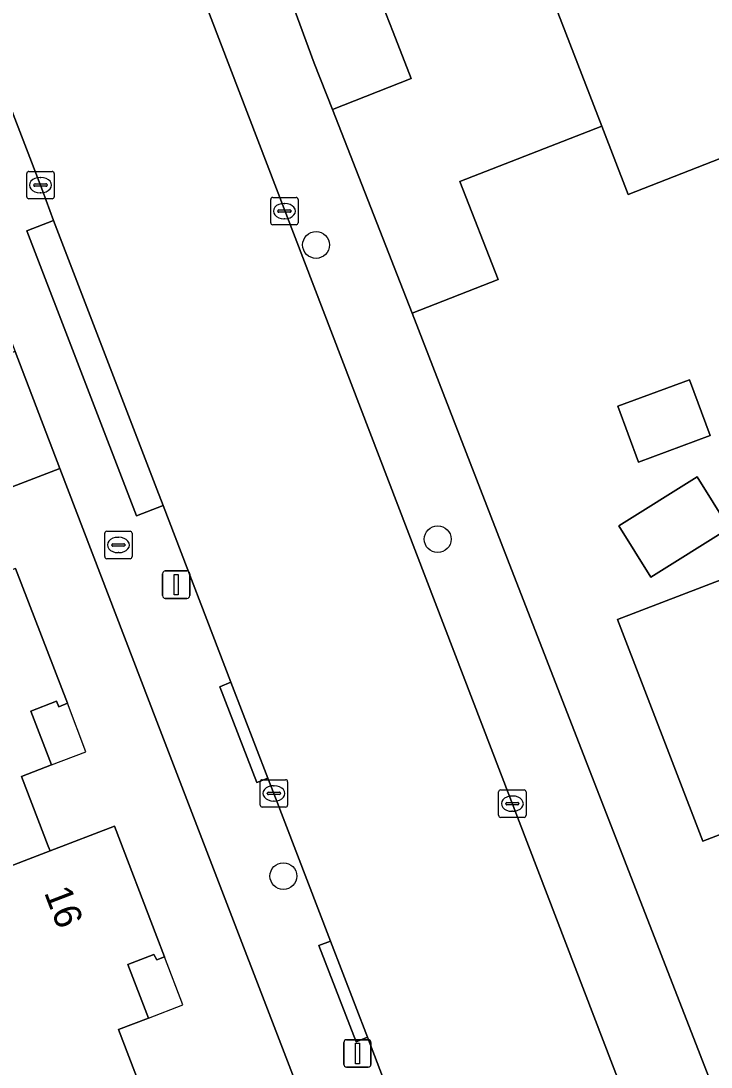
# Model space of a CAD drawing. Extents: x 159262 to 160143, y 383399 to 384319.
# Drawn here: x 159495.03 to 159520.25, y 383674.12 to 383712.34 of the extents above; entities that cross this region are included whole.
import ezdxf

# ---------------------------------------------------------------- set-up
doc = ezdxf.new("R2010")
doc.units = 0
for name, color, linetype in [('IMGEO_Boom', 7, 'Continuous'), ('IMGEO_Brandkraan', 7, 'Continuous'), ('IMGEO_Erf', 7, 'Continuous'), ('IMGEO_Kolk', 7, 'Continuous'), ('IMGEO_Lichtmast', 7, 'Continuous'), ('IMGEO_Muur', 7, 'Continuous'), ('IMGEO_Pand', 7, 'Continuous'), ('IMGEO_Pand_nummerreeks', 7, 'Continuous'), ('IMGEO_Pand_overbouw', 7, 'Continuous'), ('IMGEO_Rijbaan_lokaal_gesloten', 7, 'Continuous'), ('IMGEO_Rijbaan_lokaal_open', 7, 'Continuous'), ('IMGEO_Voetpad_open', 7, 'Continuous')]:
    doc.layers.add(name, color=color, linetype=linetype)

msp = doc.modelspace()

# ---------------------------------------------------------------- linework, layer by layer
at = {"layer": 'IMGEO_Boom'}
for centre in [(159505.813, 383704.152), (159510.257, 383693.404), (159504.618, 383681.096)]:
    msp.add_circle(centre, 0.489, dxfattribs=at)
at = {"layer": 'IMGEO_Brandkraan'}
for p, q in [((159498.091, 383692.766), (159498.091, 383693.618)), ((159498.166, 383693.692), (159499.018, 383693.692)), ((159498.579, 383693.472), (159498.604, 383693.472)), ((159499.092, 383693.618), (159499.092, 383692.766)), ((159498.35, 383693.186), (159498.35, 383693.198)), ((159498.788, 383693.149), (159498.39, 383693.149)), ((159498.393, 383693.235), (159498.791, 383693.235)), ((159498.834, 383693.198), (159498.834, 383693.186)), ((159499.018, 383692.692), (159498.166, 383692.692)), ((159498.602, 383692.912), (159498.577, 383692.912))]:
    msp.add_line(p, q, dxfattribs=at)
for points in [[(159498.091, 383692.766), (159498.091, 383693.618)], [(159498.166, 383693.692), (159499.018, 383693.692)], [(159499.092, 383693.618), (159499.092, 383692.766)], [(159499.018, 383692.692), (159498.166, 383692.692)]]:
    msp.add_lwpolyline(points, dxfattribs=at)
for centre, radius, start, end in [((159498.168, 383693.616), 0.0765, 91.552, 178.448), ((159498.168, 383693.616), 0.0765, 91.552, 178.448), ((159499.016, 383693.616), 0.0765, 1.552, 88.448), ((159499.016, 383693.616), 0.0765, 1.552, 88.448), ((159498.39, 383693.195), 0.0403, 85.8775, 175.7526), ((159498.387, 383693.185), 0.0366, 178.938, 274.7102), ((159498.791, 383693.192), 0.043, 264.8664, 352.4533), ((159498.795, 383693.197), 0.0386, 1.7309, 96.639), ((159498.168, 383692.768), 0.0765, 181.552, 268.448), ((159498.168, 383692.768), 0.0765, 181.552, 268.448), ((159499.016, 383692.768), 0.0765, 271.552, 358.448), ((159499.016, 383692.768), 0.0765, 271.552, 358.448)]:
    msp.add_arc(centre, radius, start, end, dxfattribs=at)
for centre, major_axis, ratio, start_param, end_param in [((159498.578, 383693.192), (-0.387, 0.002), 0.722429, 4.712389, 7.853982), ((159498.603, 383693.192), (-0.39, 0.002), 0.717154, 1.570796, 4.712389)]:
    msp.add_ellipse(centre, major_axis=major_axis, ratio=ratio, start_param=start_param, end_param=end_param, dxfattribs=at)
at = {"layer": 'IMGEO_Erf'}
for points in [[(159503.698, 383716.375), (159505.749, 383710.795), (159506.408, 383709.106), (159509.288, 383710.232), (159508.628, 383711.92), (159507.557, 383714.661)], [(159524.222, 383708.733), (159517.215, 383705.993), (159516.251, 383708.492), (159511.066, 383706.465), (159512.465, 383702.887), (159509.321, 383701.658), (159512.811, 383692.674), (159522.704, 383667.239)], [(159513.499, 383651.634), (159500, 383686.749), (159496.449, 383695.986), (159490.681, 383693.764)], [(159521.85, 383683.108), (159519.945, 383682.378), (159516.825, 383690.471), (159530.358, 383695.654)], [(159494.834, 383692.339), (159496.726, 383687.408), (159496.416, 383687.284), (159496.331, 383687.485), (159495.39, 383687.127), (159496.146, 383685.159), (159495.054, 383684.741), (159496.029, 383682.196), (159496.097, 383682.017), (159498.452, 383682.919), (159500, 383678.876), (159500.277, 383678.153), (159500, 383678.042), (159499.882, 383678.23), (159498.941, 383677.872), (159499.696, 383675.913), (159498.598, 383675.488), (159499.565, 383672.949)]]:
    msp.add_lwpolyline(points, dxfattribs=at)
for points in [[(159517.597, 383696.214), (159516.838, 383698.259), (159519.456, 383699.231), (159520.215, 383697.186)], [(159518.042, 383692.016), (159516.871, 383693.893), (159519.733, 383695.678), (159520.904, 383693.801)]]:
    msp.add_lwpolyline(points, close=True, dxfattribs=at)
at = {"layer": 'IMGEO_Kolk'}
for p, q in [((159495.244, 383705.912), (159495.244, 383706.764)), ((159495.319, 383706.838), (159496.171, 383706.838)), ((159496.245, 383706.764), (159496.245, 383705.912)), ((159495.546, 383706.381), (159495.944, 383706.381)), ((159495.732, 383706.618), (159495.757, 383706.618)), ((159495.503, 383706.332), (159495.503, 383706.344)), ((159495.941, 383706.295), (159495.543, 383706.295)), ((159495.755, 383706.058), (159495.73, 383706.058)), ((159495.987, 383706.344), (159495.987, 383706.332)), ((159496.171, 383705.838), (159495.319, 383705.838)), ((159504.156, 383704.963), (159504.156, 383705.815)), ((159504.231, 383705.889), (159505.083, 383705.889)), ((159504.644, 383705.669), (159504.669, 383705.669)), ((159505.157, 383705.815), (159505.157, 383704.963)), ((159504.415, 383705.383), (159504.415, 383705.395)), ((159504.853, 383705.346), (159504.455, 383705.346)), ((159504.458, 383705.432), (159504.856, 383705.432)), ((159504.899, 383705.395), (159504.899, 383705.383)), ((159505.083, 383704.889), (159504.231, 383704.889)), ((159504.667, 383705.109), (159504.642, 383705.109)), ((159503.848, 383684.618), (159504.7, 383684.618)), ((159503.773, 383683.692), (159503.773, 383684.544)), ((159504.261, 383684.398), (159504.286, 383684.398)), ((159504.774, 383684.544), (159504.774, 383683.692)), ((159512.56, 383684.243), (159513.412, 383684.243)), ((159504.032, 383684.112), (159504.032, 383684.124)), ((159504.47, 383684.075), (159504.072, 383684.075)), ((159504.075, 383684.161), (159504.473, 383684.161)), ((159504.284, 383683.838), (159504.259, 383683.838)), ((159504.516, 383684.124), (159504.516, 383684.112)), ((159512.485, 383683.317), (159512.485, 383684.169)), ((159512.973, 383684.023), (159512.998, 383684.023)), ((159513.486, 383684.169), (159513.486, 383683.317)), ((159504.7, 383683.618), (159503.848, 383683.618)), ((159512.744, 383683.737), (159512.744, 383683.749)), ((159513.182, 383683.7), (159512.784, 383683.7)), ((159512.787, 383683.786), (159513.185, 383683.786)), ((159512.996, 383683.463), (159512.971, 383683.463)), ((159513.228, 383683.749), (159513.228, 383683.737)), ((159513.412, 383683.243), (159512.56, 383683.243))]:
    msp.add_line(p, q, dxfattribs=at)
for points in [[(159495.244, 383705.912), (159495.244, 383706.764)], [(159495.319, 383706.838), (159496.171, 383706.838)], [(159496.245, 383706.764), (159496.245, 383705.912)], [(159496.171, 383705.838), (159495.319, 383705.838)], [(159504.156, 383704.963), (159504.156, 383705.815)], [(159504.231, 383705.889), (159505.083, 383705.889)], [(159505.157, 383705.815), (159505.157, 383704.963)], [(159505.083, 383704.889), (159504.231, 383704.889)], [(159503.848, 383684.618), (159504.7, 383684.618)], [(159503.773, 383683.692), (159503.773, 383684.544)], [(159504.774, 383684.544), (159504.774, 383683.692)], [(159512.56, 383684.243), (159513.412, 383684.243)], [(159512.485, 383683.317), (159512.485, 383684.169)], [(159513.486, 383684.169), (159513.486, 383683.317)], [(159504.7, 383683.618), (159503.848, 383683.618)], [(159513.412, 383683.243), (159512.56, 383683.243)]]:
    msp.add_lwpolyline(points, dxfattribs=at)
for centre, radius, start, end in [((159495.321, 383706.762), 0.0765, 91.552, 178.448), ((159495.321, 383706.762), 0.0765, 91.552, 178.448), ((159496.169, 383706.762), 0.0765, 1.552, 88.448), ((159496.169, 383706.762), 0.0765, 1.552, 88.448), ((159495.543, 383706.341), 0.0403, 85.8775, 175.7526), ((159495.948, 383706.343), 0.0386, 1.7309, 96.639), ((159495.54, 383706.331), 0.0366, 178.938, 274.7102), ((159495.944, 383706.338), 0.043, 264.8664, 352.4533), ((159495.321, 383705.914), 0.0765, 181.552, 268.448), ((159495.321, 383705.914), 0.0765, 181.552, 268.448), ((159496.169, 383705.914), 0.0765, 271.552, 358.448), ((159496.169, 383705.914), 0.0765, 271.552, 358.448), ((159504.233, 383705.813), 0.0765, 91.552, 178.448), ((159504.233, 383705.813), 0.0765, 91.552, 178.448), ((159505.081, 383705.813), 0.0765, 1.552, 88.448), ((159505.081, 383705.813), 0.0765, 1.552, 88.448), ((159504.455, 383705.392), 0.0403, 85.8775, 175.7526), ((159504.452, 383705.382), 0.0366, 178.938, 274.7102), ((159504.856, 383705.389), 0.043, 264.8664, 352.4533), ((159504.86, 383705.394), 0.0386, 1.7309, 96.639), ((159504.233, 383704.965), 0.0765, 181.552, 268.448), ((159504.233, 383704.965), 0.0765, 181.552, 268.448), ((159505.081, 383704.965), 0.0765, 271.552, 358.448), ((159505.081, 383704.965), 0.0765, 271.552, 358.448), ((159503.85, 383684.542), 0.0765, 91.552, 178.448), ((159503.85, 383684.542), 0.0765, 91.552, 178.448), ((159504.698, 383684.542), 0.0765, 1.552, 88.448), ((159504.698, 383684.542), 0.0765, 1.552, 88.448), ((159512.562, 383684.167), 0.0765, 91.552, 178.448), ((159512.562, 383684.167), 0.0765, 91.552, 178.448), ((159513.41, 383684.167), 0.0765, 1.552, 88.448), ((159513.41, 383684.167), 0.0765, 1.552, 88.448), ((159504.072, 383684.121), 0.0403, 85.8775, 175.7526), ((159504.069, 383684.111), 0.0366, 178.938, 274.7102), ((159504.473, 383684.118), 0.043, 264.8664, 352.4533), ((159504.477, 383684.123), 0.0386, 1.7309, 96.639), ((159503.85, 383683.694), 0.0765, 181.552, 268.448), ((159503.85, 383683.694), 0.0765, 181.552, 268.448), ((159504.698, 383683.694), 0.0765, 271.552, 358.448), ((159504.698, 383683.694), 0.0765, 271.552, 358.448), ((159512.784, 383683.746), 0.0403, 85.8775, 175.7526), ((159512.781, 383683.736), 0.0366, 178.938, 274.7102), ((159513.185, 383683.743), 0.043, 264.8664, 352.4533), ((159513.189, 383683.748), 0.0386, 1.7309, 96.639), ((159512.562, 383683.319), 0.0765, 181.552, 268.448), ((159512.562, 383683.319), 0.0765, 181.552, 268.448), ((159513.41, 383683.319), 0.0765, 271.552, 358.448), ((159513.41, 383683.319), 0.0765, 271.552, 358.448)]:
    msp.add_arc(centre, radius, start, end, dxfattribs=at)
for centre, major_axis, ratio, start_param, end_param in [((159495.731, 383706.338), (-0.387, 0.002), 0.722429, 4.712389, 7.853982), ((159495.756, 383706.338), (-0.39, 0.002), 0.717154, 1.570796, 4.712389), ((159504.643, 383705.389), (-0.387, 0.002), 0.722429, 4.712389, 7.853982), ((159504.668, 383705.389), (-0.39, 0.002), 0.717154, 1.570796, 4.712389), ((159504.26, 383684.118), (-0.387, 0.002), 0.722429, 4.712389, 7.853982), ((159504.285, 383684.118), (-0.39, 0.002), 0.717154, 1.570796, 4.712389), ((159512.972, 383683.743), (-0.387, 0.002), 0.722429, 4.712389, 7.853982), ((159512.997, 383683.743), (-0.39, 0.002), 0.717154, 1.570796, 4.712389)]:
    msp.add_ellipse(centre, major_axis=major_axis, ratio=ratio, start_param=start_param, end_param=end_param, dxfattribs=at)
at = {"layer": 'IMGEO_Lichtmast'}
for p, q in [((159500.306, 383692.243), (159501.096, 383692.243)), ((159501.096, 383692.243), (159500.306, 383692.243)), ((159500.206, 383691.343), (159500.206, 383692.143)), ((159500.206, 383692.143), (159500.206, 383691.343)), ((159501.196, 383692.143), (159501.196, 383691.343)), ((159501.196, 383691.343), (159501.196, 383692.143)), ((159501.096, 383691.243), (159500.306, 383691.243)), ((159500.306, 383691.243), (159501.096, 383691.243)), ((159506.929, 383675.12), (159507.719, 383675.12)), ((159507.719, 383675.12), (159506.929, 383675.12)), ((159506.829, 383674.22), (159506.829, 383675.02)), ((159506.829, 383675.02), (159506.829, 383674.22)), ((159507.819, 383675.02), (159507.819, 383674.22)), ((159507.819, 383674.22), (159507.819, 383675.02)), ((159507.719, 383674.12), (159506.929, 383674.12)), ((159506.929, 383674.12), (159507.719, 383674.12))]:
    msp.add_line(p, q, dxfattribs=at)
for points in [[(159500.626, 383692.118), (159500.776, 383692.118), (159500.776, 383691.368), (159500.626, 383691.368), (159500.626, 383692.118)], [(159507.249, 383674.995), (159507.399, 383674.995), (159507.399, 383674.245), (159507.249, 383674.245), (159507.249, 383674.995)]]:
    msp.add_lwpolyline(points, dxfattribs=at)
for centre, start, end in [((159500.306, 383692.143), 90, 180), ((159500.306, 383692.143), 90, 180), ((159501.096, 383692.143), 0, 90), ((159501.096, 383692.143), 360, 90), ((159500.306, 383691.343), 180, 270), ((159500.306, 383691.343), 180, 270), ((159501.096, 383691.343), 270, 0), ((159501.096, 383691.343), 270, 0), ((159506.929, 383675.02), 90, 180), ((159506.929, 383675.02), 90, 180), ((159507.719, 383675.02), 0, 90), ((159507.719, 383675.02), 360, 90), ((159506.929, 383674.22), 180, 270), ((159506.929, 383674.22), 180, 270), ((159507.719, 383674.22), 270, 0), ((159507.719, 383674.22), 270, 0)]:
    msp.add_arc(centre, 0.1, start, end, dxfattribs=at)
at = {"layer": 'IMGEO_Muur'}
msp.add_lwpolyline([(159509.321, 383701.658), (159512.811, 383692.674)], dxfattribs=at)
at = {"layer": 'IMGEO_Pand'}
for points in [[(159518.46, 383718.924), (159513.045, 383716.807), (159516.251, 383708.492), (159517.215, 383705.993), (159524.222, 383708.733), (159525.708, 383706.019), (159523.576, 383704.852), (159526.229, 383700.506), (159530.859, 383703.332), (159527.76, 383708.995), (159526.467, 383711.359), (159523.616, 383716.384), (159520.188, 383714.506)], [(159516.251, 383708.492), (159513.045, 383716.807), (159507.557, 383714.661), (159508.628, 383711.92), (159509.288, 383710.232), (159506.408, 383709.106), (159509.321, 383701.658), (159512.465, 383702.887), (159511.066, 383706.465)], [(159516.838, 383698.259), (159517.597, 383696.214), (159520.215, 383697.186), (159519.456, 383699.231)], [(159516.871, 383693.893), (159518.042, 383692.016), (159520.904, 383693.801), (159519.733, 383695.678)], [(159530.059, 383682.802), (159529.988, 383682.988), (159527.766, 383688.744), (159532.339, 383690.503), (159530.358, 383695.654), (159516.825, 383690.471), (159519.945, 383682.378), (159521.85, 383683.108), (159522.92, 383680.29), (159521.027, 383679.573), (159521.099, 383679.374)], [(159495.39, 383687.127), (159496.331, 383687.485), (159496.416, 383687.284), (159496.726, 383687.408), (159494.834, 383692.339), (159491.707, 383691.142), (159490.681, 383693.764), (159482.084, 383690.461), (159480.656, 383686.909), (159480.521, 383686.858), (159480.557, 383686.757), (159480.379, 383686.689), (159481.998, 383682.477), (159488.093, 383684.82), (159490.041, 383679.698), (159496.097, 383682.017), (159496.029, 383682.196), (159495.054, 383684.741), (159496.146, 383685.159)], [(159498.598, 383675.488), (159499.696, 383675.913), (159498.941, 383677.872), (159499.882, 383678.23), (159500, 383678.042), (159500.277, 383678.153), (159500, 383678.876), (159498.452, 383682.919), (159496.097, 383682.017), (159490.041, 383679.698), (159483.961, 383677.37), (159485.556, 383673.219), (159491.705, 383675.582), (159493.665, 383670.483), (159499.634, 383672.767), (159499.565, 383672.949)]]:
    msp.add_lwpolyline(points, close=True, dxfattribs=at)
at = {"layer": 'IMGEO_Pand_overbouw'}
for points in [[(159496.726, 383687.408), (159496.416, 383687.284), (159496.331, 383687.485), (159495.39, 383687.127), (159496.146, 383685.159), (159497.404, 383685.641)], [(159500.277, 383678.153), (159500, 383678.042), (159499.882, 383678.23), (159498.941, 383677.872), (159499.696, 383675.913), (159500.949, 383676.398)]]:
    msp.add_lwpolyline(points, close=True, dxfattribs=at)
at = {"layer": 'IMGEO_Rijbaan_lokaal_gesloten'}
for points in [[(159489.512, 383722.543), (159495.821, 383706.144), (159496.217, 383705.045), (159500, 383695.226), (159500.226, 383694.637), (159502.703, 383688.187), (159504.052, 383684.679), (159504.271, 383684.118), (159506.344, 383678.724), (159507.694, 383675.212), (159509.846, 383669.564), (159511.185, 383666.05), (159511.381, 383665.535), (159517.248, 383667.871)], [(159518.009, 383670.645), (159500.962, 383715.104)]]:
    msp.add_lwpolyline(points, dxfattribs=at)
at = {"layer": 'IMGEO_Rijbaan_lokaal_open'}
msp.add_lwpolyline([(159448.102, 383677.396), (159461.057, 383682.377), (159463.605, 383683.356), (159482.084, 383690.461), (159490.681, 383693.764), (159496.449, 383695.986), (159494.814, 383700.262), (159494.712, 383700.222), (159491.215, 383698.835), (159478.091, 383693.809), (159462.604, 383687.862), (159452.257, 383683.88), (159449.756, 383682.936), (159448.831, 383682.571), (159445.289, 383681.205), (159444.982, 383681.1), (159444.018, 383680.757)], dxfattribs=at)
at = {"layer": 'IMGEO_Voetpad_open'}
for points in [[(159476.889, 383747.088), (159478.507, 383742.809), (159478.603, 383742.601), (159479.759, 383739.576), (159481.692, 383734.52), (159483.955, 383728.599), (159485.418, 383724.77), (159485.853, 383723.626), (159485.859, 383723.61), (159493.36, 383704.052), (159494.814, 383700.262), (159496.449, 383695.986), (159500, 383686.749), (159513.499, 383651.634)], [(159500.226, 383694.637), (159499.256, 383694.263), (159495.247, 383704.671), (159496.217, 383705.045), (159495.821, 383706.144), (159489.512, 383722.543), (159488.361, 383725.542), (159487.894, 383725.364), (159486.593, 383728.775), (159487.06, 383728.953), (159482.959, 383739.704), (159482.013, 383742.165), (159481.306, 383743.909)], [(159493.662, 383742.956), (159491.182, 383741.969), (159492.67, 383738.19), (159492.205, 383738.007), (159493.397, 383734.979), (159496.348, 383727.229), (159496.815, 383727.407), (159498.178, 383723.824), (159497.711, 383723.646), (159498.316, 383722.058), (159499.288, 383722.428), (159501.934, 383715.474), (159500.962, 383715.104), (159518.009, 383670.645)], [(159521.968, 383664.836), (159523.427, 383665.372), (159523.264, 383665.799), (159522.704, 383667.239), (159512.811, 383692.674), (159509.321, 383701.658), (159506.408, 383709.106), (159505.749, 383710.795), (159503.698, 383716.375), (159503.16, 383717.83), (159501.344, 383722.528), (159500, 383726.102), (159493.662, 383742.956)], [(159518.958, 383645.83), (159514.686, 383656.939), (159513.341, 383660.438), (159511.381, 383665.535), (159511.185, 383666.05), (159510.783, 383665.91), (159509.452, 383669.407), (159509.846, 383669.564), (159507.694, 383675.212), (159507.28, 383675.042), (159505.918, 383678.564), (159506.344, 383678.724), (159504.271, 383684.118), (159504.052, 383684.679), (159503.644, 383684.513), (159502.299, 383688.013), (159502.703, 383688.187), (159500.226, 383694.637)]]:
    msp.add_lwpolyline(points, dxfattribs=at)
for points in [[(159496.217, 383705.045), (159495.247, 383704.671), (159499.256, 383694.263), (159500.226, 383694.637), (159500, 383695.226)], [(159504.052, 383684.679), (159502.703, 383688.187), (159502.299, 383688.013), (159503.644, 383684.513)], [(159507.694, 383675.212), (159506.344, 383678.724), (159505.918, 383678.564), (159507.28, 383675.042)]]:
    msp.add_lwpolyline(points, close=True, dxfattribs=at)

# ---------------------------------------------------------------- texts
at = {"layer": 'IMGEO_Pand_nummerreeks'}
msp.add_text('16', height=1, rotation=290.9586, dxfattribs=at).set_placement((159495.866, 383680.5))

doc.saveas('drawing.dxf')
